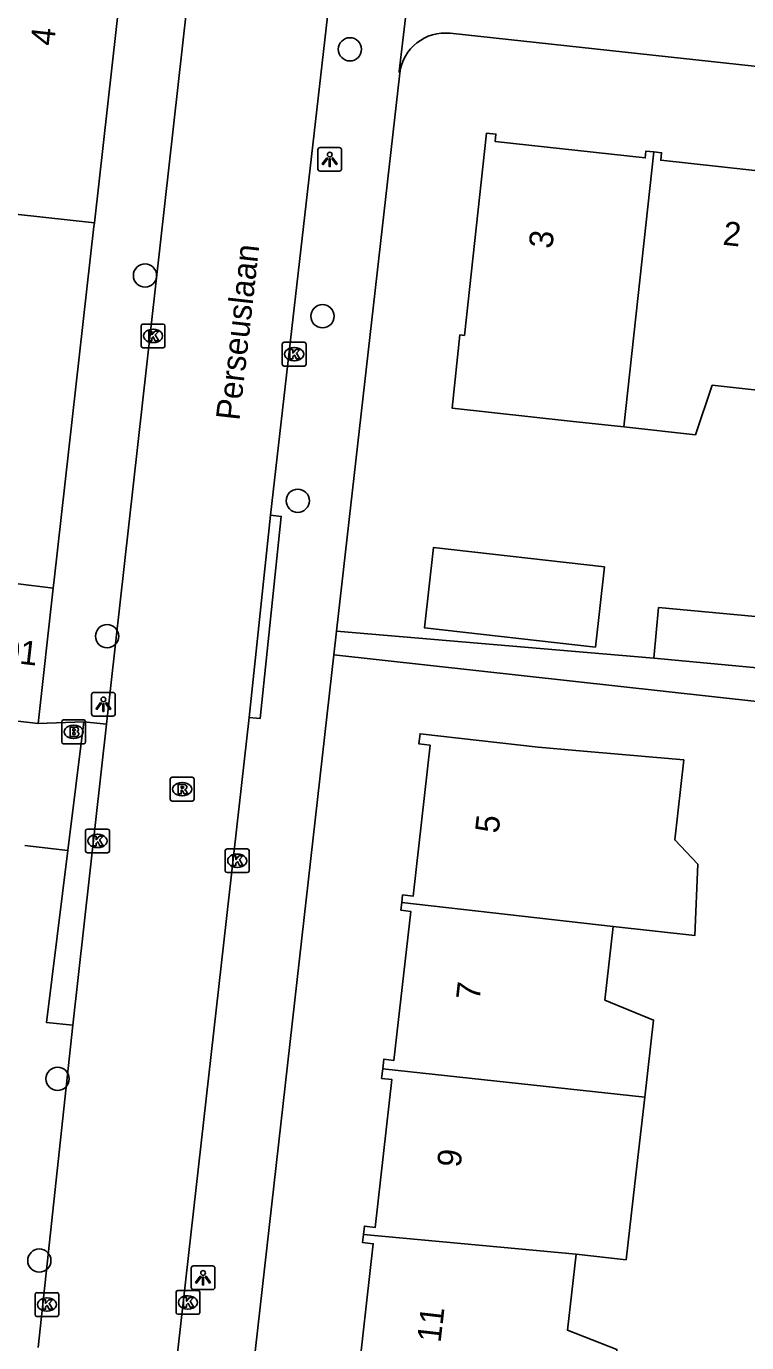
# Model space of a CAD drawing. Extents: x 162398 to 163643, y 386453 to 387397.
# Drawn here: x 162508.8 to 162539.1, y 386510.9 to 386566.4 of the extents above; entities that cross this region are included whole.
import ezdxf

# ---------------------------------------------------------------- set-up
doc = ezdxf.new("R2010")
doc.units = 0
for name, color, linetype in [('IMGEO_Boom', 7, 'Continuous'), ('IMGEO_Brandkraan', 7, 'Continuous'), ('IMGEO_Kolk', 7, 'Continuous'), ('IMGEO_Lichtpunt', 7, 'Continuous'), ('IMGEO_Openbare_ruimte_label', 7, 'Continuous'), ('IMGEO_Pand', 7, 'Continuous'), ('IMGEO_Pand_nummerreeks', 7, 'Continuous'), ('IMGEO_Rijbaan_lokaal_open', 7, 'Continuous'), ('IMGEO_Rioolput', 7, 'Continuous'), ('IMGEO_Voetpad_open', 7, 'Continuous')]:
    doc.layers.add(name, color=color, linetype=linetype)

msp = doc.modelspace()

# ---------------------------------------------------------------- linework, layer by layer
at = {"layer": 'IMGEO_Boom'}
for centre in [(162522.419, 386565.393), (162513.792, 386555.87), (162521.265, 386554.156), (162520.224, 386546.387), (162512.194, 386540.685), (162510.11, 386522.051), (162509.341, 386514.4)]:
    msp.add_circle(centre, 0.489, dxfattribs=at)
at = {"layer": 'IMGEO_Brandkraan'}
for p, q in [((162510.286, 386536.234), (162510.286, 386537.086)), ((162510.361, 386537.16), (162511.213, 386537.16)), ((162511.287, 386537.086), (162511.287, 386536.234)), ((162510.774, 386536.94), (162510.799, 386536.94)), ((162511.213, 386536.16), (162510.361, 386536.16)), ((162510.797, 386536.38), (162510.772, 386536.38))]:
    msp.add_line(p, q, dxfattribs=at)
for points in [[(162510.286, 386536.234), (162510.286, 386537.086)], [(162510.361, 386537.16), (162511.213, 386537.16)], [(162511.287, 386537.086), (162511.287, 386536.234)], [(162510.634, 386536.86), (162510.634, 386536.46), (162510.847, 386536.46)], [(162510.865, 386536.86), (162510.634, 386536.86)], [(162510.813, 386536.779), (162510.759, 386536.779), (162510.759, 386536.703)], [(162510.759, 386536.703), (162510.812, 386536.703)], [(162510.821, 386536.627), (162510.759, 386536.627), (162510.759, 386536.546)], [(162510.759, 386536.546), (162510.821, 386536.546)], [(162511.213, 386536.16), (162510.361, 386536.16)]]:
    msp.add_lwpolyline(points, dxfattribs=at)
for centre, radius, start, end in [((162510.363, 386537.084), 0.0765, 91.552, 178.448), ((162510.363, 386537.084), 0.0765, 91.552, 178.448), ((162511.211, 386537.084), 0.0765, 1.552, 88.448), ((162511.211, 386537.084), 0.0765, 1.552, 88.448), ((162510.814, 386536.741), 0.0379, 267.8285, 90.9355), ((162510.822, 386536.586), 0.0404, 269.8759, 90.5077), ((162510.853, 386536.711), 0.251, 268.6676, 293.5347), ((162510.869, 386536.715), 0.145, 59.4692, 91.5367), ((162510.894, 386536.762), 0.0922, 285.5137, 58.1501), ((162510.899, 386536.57), 0.105, 301.3115, 78.989), ((162510.363, 386536.236), 0.0765, 181.552, 268.448), ((162510.363, 386536.236), 0.0765, 181.552, 268.448), ((162511.211, 386536.236), 0.0765, 271.552, 358.448), ((162511.211, 386536.236), 0.0765, 271.552, 358.448)]:
    msp.add_arc(centre, radius, start, end, dxfattribs=at)
for centre, major_axis, ratio, start_param, end_param in [((162510.773, 386536.66), (-0.387, 0.002), 0.722429, 4.712389, 7.853982), ((162510.798, 386536.66), (-0.39, 0.002), 0.717154, 1.570796, 4.712389)]:
    msp.add_ellipse(centre, major_axis=major_axis, ratio=ratio, start_param=start_param, end_param=end_param, dxfattribs=at)
at = {"layer": 'IMGEO_Kolk'}
for p, q in [((162513.631, 386552.9), (162513.631, 386553.752)), ((162513.706, 386553.826), (162514.558, 386553.826)), ((162514.632, 386553.752), (162514.632, 386552.9)), ((162514.119, 386553.606), (162514.144, 386553.606)), ((162514.558, 386552.826), (162513.706, 386552.826)), ((162514.142, 386553.046), (162514.117, 386553.046)), ((162519.571, 386552.132), (162519.571, 386552.984)), ((162519.646, 386553.058), (162520.498, 386553.058)), ((162520.059, 386552.838), (162520.084, 386552.838)), ((162520.572, 386552.984), (162520.572, 386552.132)), ((162520.498, 386552.058), (162519.646, 386552.058)), ((162520.082, 386552.278), (162520.057, 386552.278)), ((162511.29, 386531.639), (162511.29, 386532.491)), ((162511.365, 386532.565), (162512.217, 386532.565)), ((162511.778, 386532.345), (162511.803, 386532.345)), ((162512.291, 386532.491), (162512.291, 386531.639)), ((162512.217, 386531.565), (162511.365, 386531.565)), ((162511.801, 386531.785), (162511.776, 386531.785)), ((162517.172, 386530.808), (162517.172, 386531.66)), ((162517.247, 386531.734), (162518.099, 386531.734)), ((162517.66, 386531.514), (162517.685, 386531.514)), ((162518.173, 386531.66), (162518.173, 386530.808)), ((162517.683, 386530.954), (162517.658, 386530.954)), ((162518.099, 386530.734), (162517.247, 386530.734)), ((162509.162, 386512.123), (162509.162, 386512.975)), ((162509.237, 386513.049), (162510.089, 386513.049)), ((162509.65, 386512.829), (162509.675, 386512.829)), ((162510.163, 386512.975), (162510.163, 386512.123)), ((162515.097, 386512.213), (162515.097, 386513.065)), ((162515.172, 386513.139), (162516.024, 386513.139)), ((162515.585, 386512.919), (162515.61, 386512.919)), ((162516.098, 386513.065), (162516.098, 386512.213)), ((162509.673, 386512.269), (162509.648, 386512.269)), ((162516.024, 386512.139), (162515.172, 386512.139)), ((162515.608, 386512.359), (162515.583, 386512.359)), ((162510.089, 386512.049), (162509.237, 386512.049))]:
    msp.add_line(p, q, dxfattribs=at)
for points in [[(162513.631, 386552.9), (162513.631, 386553.752)], [(162513.706, 386553.826), (162514.558, 386553.826)], [(162514.632, 386553.752), (162514.632, 386552.9)], [(162513.952, 386553.526), (162514.075, 386553.526), (162514.075, 386553.375), (162514.205, 386553.526), (162514.369, 386553.526), (162514.223, 386553.375), (162514.376, 386553.126), (162514.224, 386553.126), (162514.139, 386553.29), (162514.075, 386553.223), (162514.075, 386553.126), (162513.952, 386553.126), (162513.952, 386553.526)], [(162514.558, 386552.826), (162513.706, 386552.826)], [(162519.571, 386552.132), (162519.571, 386552.984)], [(162519.646, 386553.058), (162520.498, 386553.058)], [(162519.892, 386552.758), (162520.015, 386552.758), (162520.015, 386552.607), (162520.145, 386552.758), (162520.309, 386552.758), (162520.163, 386552.607), (162520.316, 386552.358), (162520.164, 386552.358), (162520.079, 386552.522), (162520.015, 386552.455), (162520.015, 386552.358), (162519.892, 386552.358), (162519.892, 386552.758)], [(162520.572, 386552.984), (162520.572, 386552.132)], [(162520.498, 386552.058), (162519.646, 386552.058)], [(162511.29, 386531.639), (162511.29, 386532.491)], [(162511.365, 386532.565), (162512.217, 386532.565)], [(162511.611, 386532.265), (162511.734, 386532.265), (162511.734, 386532.114), (162511.864, 386532.265), (162512.028, 386532.265), (162511.882, 386532.114), (162512.035, 386531.865), (162511.883, 386531.865), (162511.798, 386532.029), (162511.734, 386531.962), (162511.734, 386531.865), (162511.611, 386531.865), (162511.611, 386532.265)], [(162512.291, 386532.491), (162512.291, 386531.639)], [(162512.217, 386531.565), (162511.365, 386531.565)], [(162517.172, 386530.808), (162517.172, 386531.66)], [(162517.247, 386531.734), (162518.099, 386531.734)], [(162518.173, 386531.66), (162518.173, 386530.808)], [(162517.493, 386531.434), (162517.616, 386531.434), (162517.616, 386531.283), (162517.746, 386531.434), (162517.91, 386531.434), (162517.764, 386531.283), (162517.917, 386531.034), (162517.765, 386531.034), (162517.68, 386531.198), (162517.616, 386531.131), (162517.616, 386531.034), (162517.493, 386531.034), (162517.493, 386531.434)], [(162518.099, 386530.734), (162517.247, 386530.734)], [(162509.162, 386512.123), (162509.162, 386512.975)], [(162509.237, 386513.049), (162510.089, 386513.049)], [(162509.483, 386512.749), (162509.606, 386512.749), (162509.606, 386512.598), (162509.736, 386512.749), (162509.9, 386512.749), (162509.754, 386512.598), (162509.907, 386512.349), (162509.755, 386512.349), (162509.67, 386512.513), (162509.606, 386512.446), (162509.606, 386512.349), (162509.483, 386512.349), (162509.483, 386512.749)], [(162510.163, 386512.975), (162510.163, 386512.123)], [(162515.097, 386512.213), (162515.097, 386513.065)], [(162515.172, 386513.139), (162516.024, 386513.139)], [(162515.418, 386512.839), (162515.541, 386512.839), (162515.541, 386512.688), (162515.671, 386512.839), (162515.835, 386512.839), (162515.689, 386512.688), (162515.842, 386512.439), (162515.69, 386512.439), (162515.605, 386512.603), (162515.541, 386512.536), (162515.541, 386512.439), (162515.418, 386512.439), (162515.418, 386512.839)], [(162516.098, 386513.065), (162516.098, 386512.213)], [(162516.024, 386512.139), (162515.172, 386512.139)], [(162510.089, 386512.049), (162509.237, 386512.049)]]:
    msp.add_lwpolyline(points, dxfattribs=at)
for centre, start, end in [((162513.708, 386553.75), 91.552, 178.448), ((162513.708, 386553.75), 91.552, 178.448), ((162514.556, 386553.75), 1.552, 88.448), ((162514.556, 386553.75), 1.552, 88.448), ((162513.708, 386552.902), 181.552, 268.448), ((162513.708, 386552.902), 181.552, 268.448), ((162514.556, 386552.902), 271.552, 358.448), ((162514.556, 386552.902), 271.552, 358.448), ((162519.648, 386552.982), 91.552, 178.448), ((162519.648, 386552.982), 91.552, 178.448), ((162520.496, 386552.982), 1.552, 88.448), ((162520.496, 386552.982), 1.552, 88.448), ((162519.648, 386552.134), 181.552, 268.448), ((162519.648, 386552.134), 181.552, 268.448), ((162520.496, 386552.134), 271.552, 358.448), ((162520.496, 386552.134), 271.552, 358.448), ((162511.367, 386532.489), 91.552, 178.448), ((162511.367, 386532.489), 91.552, 178.448), ((162512.215, 386532.489), 1.552, 88.448), ((162512.215, 386532.489), 1.552, 88.448), ((162511.367, 386531.641), 181.552, 268.448), ((162511.367, 386531.641), 181.552, 268.448), ((162512.215, 386531.641), 271.552, 358.448), ((162512.215, 386531.641), 271.552, 358.448), ((162517.249, 386531.658), 91.552, 178.448), ((162517.249, 386531.658), 91.552, 178.448), ((162518.097, 386531.658), 1.552, 88.448), ((162518.097, 386531.658), 1.552, 88.448), ((162517.249, 386530.81), 181.552, 268.448), ((162517.249, 386530.81), 181.552, 268.448), ((162518.097, 386530.81), 271.552, 358.448), ((162518.097, 386530.81), 271.552, 358.448), ((162509.239, 386512.973), 91.552, 178.448), ((162509.239, 386512.973), 91.552, 178.448), ((162510.087, 386512.973), 1.552, 88.448), ((162510.087, 386512.973), 1.552, 88.448), ((162515.174, 386513.063), 91.552, 178.448), ((162515.174, 386513.063), 91.552, 178.448), ((162516.022, 386513.063), 1.552, 88.448), ((162516.022, 386513.063), 1.552, 88.448), ((162509.239, 386512.125), 181.552, 268.448), ((162509.239, 386512.125), 181.552, 268.448), ((162510.087, 386512.125), 271.552, 358.448), ((162510.087, 386512.125), 271.552, 358.448), ((162515.174, 386512.215), 181.552, 268.448), ((162515.174, 386512.215), 181.552, 268.448), ((162516.022, 386512.215), 271.552, 358.448), ((162516.022, 386512.215), 271.552, 358.448)]:
    msp.add_arc(centre, 0.0765, start, end, dxfattribs=at)
for centre, major_axis, ratio, start_param, end_param in [((162514.118, 386553.326), (-0.387, 0.002), 0.722429, 4.712389, 7.853982), ((162514.143, 386553.326), (-0.39, 0.002), 0.717154, 1.570796, 4.712389), ((162520.058, 386552.558), (-0.387, 0.002), 0.722429, 4.712389, 7.853982), ((162520.083, 386552.558), (-0.39, 0.002), 0.717154, 1.570796, 4.712389), ((162511.777, 386532.065), (-0.387, 0.002), 0.722429, 4.712389, 7.853982), ((162511.802, 386532.065), (-0.39, 0.002), 0.717154, 1.570796, 4.712389), ((162517.659, 386531.234), (-0.387, 0.002), 0.722429, 4.712389, 7.853982), ((162517.684, 386531.234), (-0.39, 0.002), 0.717154, 1.570796, 4.712389), ((162509.649, 386512.549), (-0.387, 0.002), 0.722429, 4.712389, 7.853982), ((162509.674, 386512.549), (-0.39, 0.002), 0.717154, 1.570796, 4.712389), ((162515.584, 386512.639), (-0.387, 0.002), 0.722429, 4.712389, 7.853982), ((162515.609, 386512.639), (-0.39, 0.002), 0.717154, 1.570796, 4.712389)]:
    msp.add_ellipse(centre, major_axis=major_axis, ratio=ratio, start_param=start_param, end_param=end_param, dxfattribs=at)
at = {"layer": 'IMGEO_Lichtpunt'}
for p, q in [((162521.07, 386561.164), (162521.07, 386560.357)), ((162521.07, 386561.164), (162521.07, 386560.357)), ((162521.972, 386561.259), (162521.164, 386561.259)), ((162521.972, 386561.259), (162521.164, 386561.259)), ((162522.066, 386560.357), (162522.066, 386561.164)), ((162522.066, 386560.357), (162522.066, 386561.164)), ((162521.164, 386560.263), (162521.972, 386560.263)), ((162521.164, 386560.263), (162521.972, 386560.263)), ((162511.541, 386538.226), (162511.541, 386537.419)), ((162511.541, 386538.226), (162511.541, 386537.419)), ((162512.443, 386538.321), (162511.635, 386538.321)), ((162512.443, 386538.321), (162511.635, 386538.321)), ((162512.537, 386537.419), (162512.537, 386538.226)), ((162512.537, 386537.419), (162512.537, 386538.226)), ((162511.635, 386537.325), (162512.443, 386537.325)), ((162511.635, 386537.325), (162512.443, 386537.325)), ((162515.736, 386514.08), (162515.736, 386513.273)), ((162515.736, 386514.08), (162515.736, 386513.273)), ((162516.638, 386514.175), (162515.83, 386514.175)), ((162516.638, 386514.175), (162515.83, 386514.175)), ((162516.732, 386513.273), (162516.732, 386514.08)), ((162516.732, 386513.273), (162516.732, 386514.08)), ((162515.83, 386513.179), (162516.638, 386513.179)), ((162515.83, 386513.179), (162516.638, 386513.179))]:
    msp.add_line(p, q, dxfattribs=at)
for points in [[(162521.444, 386560.828), (162521.483, 386560.8), (162521.295, 386560.538), (162521.257, 386560.565), (162521.444, 386560.828)], [(162521.546, 386560.78), (162521.593, 386560.78), (162521.593, 386560.458), (162521.546, 386560.458), (162521.546, 386560.78)], [(162521.656, 386560.8), (162521.694, 386560.827), (162521.881, 386560.565), (162521.842, 386560.537), (162521.656, 386560.8)], [(162511.915, 386537.89), (162511.954, 386537.862), (162511.766, 386537.6), (162511.728, 386537.627), (162511.915, 386537.89)], [(162512.017, 386537.842), (162512.064, 386537.842), (162512.064, 386537.52), (162512.017, 386537.52), (162512.017, 386537.842)], [(162512.127, 386537.862), (162512.165, 386537.889), (162512.352, 386537.627), (162512.313, 386537.599), (162512.127, 386537.862)], [(162516.11, 386513.744), (162516.149, 386513.716), (162515.961, 386513.454), (162515.923, 386513.481), (162516.11, 386513.744)], [(162516.322, 386513.716), (162516.36, 386513.743), (162516.547, 386513.481), (162516.508, 386513.453), (162516.322, 386513.716)], [(162516.212, 386513.696), (162516.259, 386513.696), (162516.259, 386513.374), (162516.212, 386513.374), (162516.212, 386513.696)]]:
    msp.add_lwpolyline(points, dxfattribs=at)
for centre in [(162521.569, 386560.962), (162512.04, 386538.024), (162516.235, 386513.878)]:
    msp.add_circle(centre, 0.0994, dxfattribs=at)
for centre, start, end in [((162521.164, 386561.164), 90, 180), ((162521.164, 386561.164), 90, 180), ((162521.972, 386561.164), 0, 90), ((162521.972, 386561.164), 0, 90), ((162521.164, 386560.357), 180, 270), ((162521.164, 386560.357), 180, 270), ((162521.972, 386560.357), 270, 0), ((162521.972, 386560.357), 270, 360), ((162511.635, 386538.226), 90, 180), ((162511.635, 386538.226), 90, 180), ((162512.443, 386538.226), 0, 90), ((162512.443, 386538.226), 0, 90), ((162511.635, 386537.419), 180, 270), ((162511.635, 386537.419), 180, 270), ((162512.443, 386537.419), 270, 0), ((162512.443, 386537.419), 270, 360), ((162515.83, 386514.08), 90, 180), ((162515.83, 386514.08), 90, 180), ((162516.638, 386514.08), 0, 90), ((162516.638, 386514.08), 0, 90), ((162515.83, 386513.273), 180, 270), ((162515.83, 386513.273), 180, 270), ((162516.638, 386513.273), 270, 0), ((162516.638, 386513.273), 270, 360)]:
    msp.add_arc(centre, 0.0946, start, end, dxfattribs=at)
at = {"layer": 'IMGEO_Pand'}
for points in [[(162513.322, 386572.875), (162511.659, 386558.094)], [(162533.949, 386549.498), (162531.689, 386549.745), (162526.718, 386550.288), (162527.054, 386553.366), (162527.241, 386553.345), (162528.173, 386561.866), (162528.567, 386561.823), (162528.534, 386561.515), (162534.852, 386560.824), (162534.883, 386561.108), (162535.215, 386561.072)], [(162535.215, 386561.072), (162533.949, 386549.498)], [(162535.215, 386561.072), (162535.544, 386561.036), (162535.51, 386560.724), (162541.769, 386560.039), (162541.803, 386560.351), (162542.158, 386560.312)], [(162502.946, 386559.035), (162511.659, 386558.094)], [(162511.659, 386558.094), (162511.642, 386557.939), (162509.967, 386543.053), (162509.928, 386542.705)], [(162540.967, 386550.888), (162537.679, 386551.247), (162536.966, 386549.168), (162533.949, 386549.498)], [(162533.138, 386543.61), (162532.756, 386540.229), (162525.559, 386541.043), (162525.941, 386544.424), (162533.138, 386543.61)], [(162506.743, 386543.105), (162509.928, 386542.705)], [(162509.928, 386542.705), (162509.288, 386537.015)], [(162535.218, 386539.757), (162535.415, 386541.892), (162540.097, 386541.459)], [(162535.218, 386539.757), (162539.864, 386539.328)], [(162506.098, 386537.374), (162509.288, 386537.015)], [(162524.603, 386529.47), (162524.64, 386529.796), (162525.086, 386529.746), (162525.801, 386536.096), (162525.326, 386536.149), (162525.374, 386536.576), (162530.342, 386536.017), (162531.938, 386535.877), (162536.474, 386535.478), (162536.095, 386532.108), (162537.064, 386531.094), (162536.949, 386528.092), (162533.506, 386528.467)], [(162523.801, 386522.47), (162523.846, 386522.873), (162524.273, 386522.825), (162524.979, 386529.099), (162524.566, 386529.145), (162524.603, 386529.47)], [(162524.603, 386529.47), (162533.506, 386528.467)], [(162533.506, 386528.467), (162533.157, 386525.366), (162535.207, 386524.522), (162534.841, 386521.275)], [(162522.994, 386515.502), (162523.033, 386515.849), (162523.485, 386515.798), (162524.185, 386522.019), (162523.756, 386522.067), (162523.801, 386522.47)], [(162523.801, 386522.47), (162534.841, 386521.275)], [(162534.841, 386521.275), (162534.412, 386517.649), (162534.05, 386514.438), (162531.948, 386514.674)], [(162531.948, 386514.674), (162531.587, 386511.466), (162533.658, 386510.652), (162533.251, 386507.029), (162530.708, 386507.315), (162530.727, 386507.483), (162522.248, 386508.437), (162522.286, 386508.778), (162522.684, 386508.733), (162523.401, 386515.106), (162522.955, 386515.156), (162522.994, 386515.502)], [(162531.948, 386514.674), (162522.994, 386515.502)]]:
    msp.add_lwpolyline(points, dxfattribs=at)
at = {"layer": 'IMGEO_Rijbaan_lokaal_open'}
for points in [[(162512.175, 386536.978), (162516.873, 386578.96), (162517.768, 386586.008), (162519.409, 386592.958), (162520.916, 386598.567), (162533.31, 386634.243)], [(162519.073, 386545.782), (162523.205, 386581.894)], [(162518.171, 386537.265), (162519.073, 386545.782)], [(162515.091, 386509.886), (162518.171, 386537.265)], [(162512.175, 386536.978), (162510.746, 386524.31)], [(162510.746, 386524.31), (162509.296, 386510.744)]]:
    msp.add_lwpolyline(points, dxfattribs=at)
at = {"layer": 'IMGEO_Rioolput'}
for p, q in [((162514.854, 386533.819), (162514.854, 386534.671)), ((162514.929, 386534.745), (162515.781, 386534.745)), ((162515.342, 386534.525), (162515.367, 386534.525)), ((162515.855, 386534.671), (162515.855, 386533.819)), ((162515.781, 386533.745), (162514.929, 386533.745)), ((162515.365, 386533.965), (162515.34, 386533.965))]:
    msp.add_line(p, q, dxfattribs=at)
for points in [[(162514.854, 386533.819), (162514.854, 386534.671)], [(162514.929, 386534.745), (162515.781, 386534.745)], [(162515.443, 386534.443), (162515.191, 386534.445), (162515.191, 386534.045)], [(162515.369, 386534.364), (162515.315, 386534.364), (162515.315, 386534.283)], [(162515.315, 386534.283), (162515.367, 386534.283)], [(162515.855, 386534.671), (162515.855, 386533.819)], [(162515.781, 386533.745), (162514.929, 386533.745)], [(162515.191, 386534.045), (162515.315, 386534.045), (162515.315, 386534.207), (162515.326, 386534.207)], [(162515.373, 386534.178), (162515.444, 386534.045), (162515.584, 386534.045), (162515.519, 386534.171)]]:
    msp.add_lwpolyline(points, dxfattribs=at)
for centre, radius, start, end in [((162514.931, 386534.669), 0.0765, 91.552, 178.448), ((162514.931, 386534.669), 0.0765, 91.552, 178.448), ((162515.351, 386534.472), 0.19, 274.7715, 282.9687), ((162515.375, 386534.268), 0.0964, 77.0061, 93.1865), ((162515.389, 386534.325), 0.0378, 276.6634, 79.6772), ((162515.442, 386534.333), 0.109, 350.3612, 89.416), ((162515.44, 386534.333), 0.112, 277.5842, 350.9817), ((162515.779, 386534.669), 0.0765, 1.552, 88.448), ((162515.779, 386534.669), 0.0765, 1.552, 88.448), ((162514.931, 386533.821), 0.0765, 181.552, 268.448), ((162514.931, 386533.821), 0.0765, 181.552, 268.448), ((162515.325, 386534.154), 0.0533, 26.0293, 88.6989), ((162515.424, 386534.118), 0.108, 29.5134, 73.7905), ((162515.779, 386533.821), 0.0765, 271.552, 358.448), ((162515.779, 386533.821), 0.0765, 271.552, 358.448)]:
    msp.add_arc(centre, radius, start, end, dxfattribs=at)
for centre, major_axis, ratio, start_param, end_param in [((162515.341, 386534.245), (-0.387, 0.002), 0.722429, 4.712389, 7.853982), ((162515.366, 386534.245), (-0.39, 0.002), 0.717154, 1.570796, 4.712389)]:
    msp.add_ellipse(centre, major_axis=major_axis, ratio=ratio, start_param=start_param, end_param=end_param, dxfattribs=at)
at = {"layer": 'IMGEO_Voetpad_open'}
for points in [[(162525.584, 386573.206), (162525.515, 386573.155), (162524.497, 386564.462), (162524.519, 386564.392)], [(162549.509, 386560.977), (162549.788, 386563.56), (162526.646, 386566.068)], [(162524.519, 386564.392), (162521.861, 386540.899)], [(162519.073, 386545.782), (162519.531, 386545.731), (162518.635, 386537.214), (162518.171, 386537.265)], [(162521.861, 386540.899), (162521.748, 386539.902)], [(162521.861, 386540.899), (162535.218, 386539.757)], [(162521.748, 386539.902), (162518.345, 386509.83)], [(162539.677, 386537.919), (162521.748, 386539.902)], [(162509.288, 386537.015), (162511.213, 386537.082)], [(162511.213, 386537.082), (162510.539, 386531.667)], [(162511.213, 386537.082), (162512.175, 386536.978)], [(162510.539, 386531.667), (162508.736, 386531.868)], [(162510.746, 386524.31), (162509.639, 386524.426), (162510.539, 386531.667)]]:
    msp.add_lwpolyline(points, dxfattribs=at)
msp.add_arc((162526.439, 386564.143), 1.936, 83.8588, 172.6149, dxfattribs=at)

# ---------------------------------------------------------------- texts
at = {"layer": 'IMGEO_Openbare_ruimte_label'}
msp.add_text('Perseuslaan', height=1, rotation=83.5143, dxfattribs=at).set_placement((162517.766, 386549.739))
at = {"layer": 'IMGEO_Pand_nummerreeks'}
for s, rotation, p in [('4', 83.5831, (162509.958, 386565.513)), ('2', 353.7563, (162538.091, 386557.17)), ('3', 83.758, (162530.938, 386556.975)), ('6/G01', 353.4339, (162505.598, 386539.864)), ('5', 83.5013, (162528.677, 386532.361)), ('7', 83.5013, (162527.876, 386525.328)), ('9', 83.5013, (162527.075, 386518.296)), ('11', 83.5013, (162526.235, 386510.92))]:
    msp.add_text(s, height=1, rotation=rotation, dxfattribs=at).set_placement(p)

doc.saveas('drawing.dxf')
